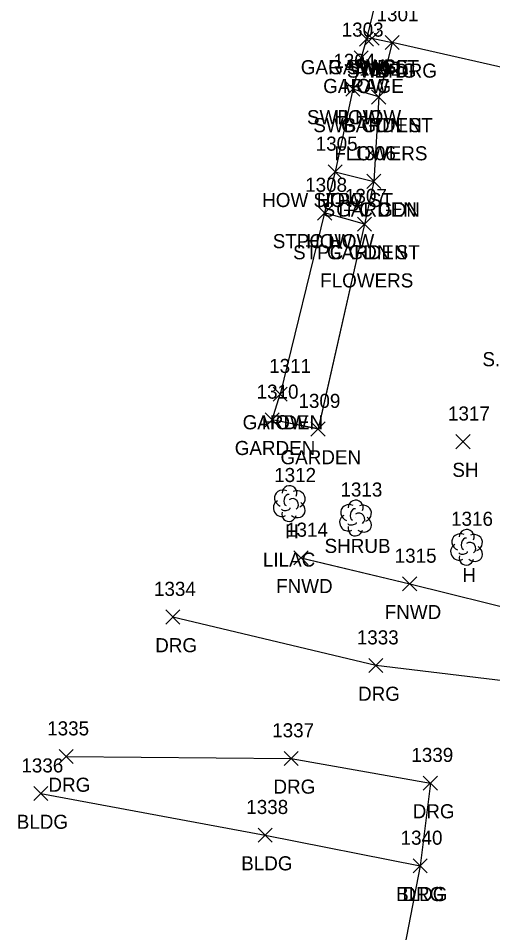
# Model space of a CAD drawing. Extents: x 1554668 to 1563881, y 831386 to 834374.
# Drawn here: x 1561730.2 to 1561797.6, y 833477.7 to 833607.6 of the extents above; entities that cross this region are included whole.
import ezdxf

# ---------------------------------------------------------------- set-up
doc = ezdxf.new("R2010")
doc.units = 0
for name, color, linetype in [('L_A', 7, 'Continuous'), ('L_C', 7, 'Continuous'), ('L_I', 7, 'Continuous'), ('L_TIC', 7, 'Continuous'), ('LAPB', 7, 'Continuous'), ('LBC', 7, 'Continuous'), ('LBF', 7, 'Continuous'), ('LFNC', 7, 'Continuous'), ('LSH', 7, 'Continuous'), ('LTD', 7, 'Continuous'), ('R_A', 7, 'Continuous'), ('R_C', 7, 'Continuous'), ('R_I', 7, 'Continuous'), ('R_TIC', 7, 'Continuous'), ('RDG', 7, 'Continuous'), ('RSW', 7, 'Continuous')]:
    doc.layers.add(name, color=color, linetype=linetype)

msp = doc.modelspace()

# ---------------------------------------------------------------- linework, layer by layer
at = {"layer": 'L_TIC'}
for points in [[(1561778.65, 833603.62), (1561780.65, 833605.62)], [(1561780.65, 833603.62), (1561778.65, 833605.62)], [(1561777.91, 833600.95), (1561779.91, 833602.95)], [(1561779.91, 833600.95), (1561777.91, 833602.95)], [(1561777.91, 833600.95), (1561779.91, 833602.95)], [(1561779.91, 833600.95), (1561777.91, 833602.95)], [(1561776.73, 833596.52), (1561778.73, 833598.52)], [(1561778.73, 833596.52), (1561776.73, 833598.52)], [(1561780.39, 833595.39), (1561782.39, 833597.39)], [(1561782.39, 833595.39), (1561780.39, 833597.39)], [(1561774.22, 833584.76), (1561776.22, 833586.76)], [(1561776.22, 833584.76), (1561774.22, 833586.76)], [(1561774.22, 833584.76), (1561776.22, 833586.76)], [(1561776.22, 833584.76), (1561774.22, 833586.76)], [(1561779.69, 833583.41), (1561781.69, 833585.41)], [(1561781.69, 833583.41), (1561779.69, 833585.41)], [(1561779.69, 833583.41), (1561781.69, 833585.41)], [(1561781.69, 833583.41), (1561779.69, 833585.41)], [(1561772.72, 833578.92), (1561774.72, 833580.92)], [(1561774.72, 833578.92), (1561772.72, 833580.92)], [(1561772.72, 833578.92), (1561774.72, 833580.92)], [(1561774.72, 833578.92), (1561772.72, 833580.92)], [(1561778.38, 833577.34), (1561780.38, 833579.34)], [(1561780.38, 833577.34), (1561778.38, 833579.34)], [(1561778.38, 833577.34), (1561780.38, 833579.34)], [(1561780.38, 833577.34), (1561778.38, 833579.34)], [(1561766.4, 833553.2), (1561768.4, 833555.2)], [(1561768.4, 833553.2), (1561766.4, 833555.2)], [(1561766.4, 833553.2), (1561768.4, 833555.2)], [(1561768.4, 833553.2), (1561766.4, 833555.2)], [(1561765.28, 833549.55), (1561767.28, 833551.55)], [(1561767.28, 833549.55), (1561765.28, 833551.55)], [(1561771.78, 833548.24), (1561773.78, 833550.24)], [(1561773.78, 833548.24), (1561771.78, 833550.24)], [(1561792.36, 833546.45), (1561794.36, 833548.45)], [(1561794.36, 833546.45), (1561792.36, 833548.45)], [(1561769.36, 833529.95), (1561771.36, 833531.95)], [(1561771.36, 833529.95), (1561769.36, 833531.95)], [(1561784.79, 833526.26), (1561786.79, 833528.26)], [(1561786.79, 833526.26), (1561784.79, 833528.26)], [(1561732.41, 833496.48), (1561734.41, 833498.48)], [(1561734.41, 833496.48), (1561732.41, 833498.48)], [(1561764.28, 833490.58), (1561766.28, 833492.58)], [(1561766.28, 833490.58), (1561764.28, 833492.58)], [(1561786.28, 833486.22), (1561788.28, 833488.22)], [(1561788.28, 833486.22), (1561786.28, 833488.22)]]:
    msp.add_lwpolyline(points, dxfattribs=at)
at = {"layer": 'LAPB'}
for points in [[(1561781.4, 833596.4), (1561780.69, 833584.41)], [(1561781.4, 833596.4), (1561780.69, 833584.41)], [(1561781.4, 833596.4), (1561780.69, 833584.41)], [(1561781.39, 833596.39), (1561780.69, 833584.41)], [(1561779.38, 833578.34), (1561772.78, 833549.25), (1561766.28, 833550.55), (1561767.4, 833554.2)], [(1561779.38, 833578.34), (1561772.78, 833549.25), (1561766.28, 833550.55), (1561767.4, 833554.2)], [(1561779.38, 833578.34), (1561772.78, 833549.25), (1561766.28, 833550.55), (1561767.4, 833554.2)], [(1561779.38, 833578.34), (1561772.78, 833549.24), (1561766.28, 833550.55), (1561767.4, 833554.2)]]:
    msp.add_lwpolyline(points, dxfattribs=at)
at = {"layer": 'LBC'}
for points in [[(1561775.93, 833628.74), (1561784.98, 833626.52), (1561779.65, 833604.62), (1561778.91, 833601.95)], [(1561775.94, 833628.74), (1561784.98, 833626.52), (1561779.64, 833604.62), (1561778.91, 833601.95)], [(1561775.94, 833628.74), (1561784.98, 833626.52), (1561779.64, 833604.62), (1561778.91, 833601.95)], [(1561775.94, 833628.74), (1561784.98, 833626.52), (1561779.64, 833604.62), (1561778.91, 833601.95)], [(1561778.91, 833601.95), (1561777.73, 833597.52), (1561775.22, 833585.76), (1561773.72, 833579.93), (1561767.4, 833554.2)], [(1561778.91, 833601.95), (1561777.73, 833597.52), (1561775.22, 833585.76), (1561773.72, 833579.93), (1561767.4, 833554.2)], [(1561778.91, 833601.95), (1561777.73, 833597.52), (1561775.22, 833585.76), (1561773.72, 833579.93), (1561767.4, 833554.2)], [(1561778.91, 833601.95), (1561777.73, 833597.52), (1561775.22, 833585.76), (1561773.72, 833579.92), (1561767.4, 833554.2)], [(1561733.41, 833497.48), (1561765.28, 833491.57), (1561787.28, 833487.22), (1561781.53, 833457.35), (1561749.85, 833463.33), (1561748.25, 833455.73)], [(1561733.41, 833497.48), (1561765.28, 833491.57), (1561787.28, 833487.22), (1561781.53, 833457.35), (1561749.85, 833463.33), (1561748.25, 833455.73)], [(1561733.41, 833497.48), (1561765.28, 833491.57), (1561787.28, 833487.22), (1561781.53, 833457.35), (1561749.85, 833463.33), (1561748.25, 833455.73)], [(1561733.41, 833497.48), (1561765.28, 833491.58), (1561787.28, 833487.22), (1561781.53, 833457.36), (1561749.86, 833463.33), (1561748.25, 833455.73)]]:
    msp.add_lwpolyline(points, dxfattribs=at)
at = {"layer": 'LBF'}
for points in [[(1561775.22, 833585.76), (1561780.69, 833584.41), (1561779.38, 833578.34), (1561773.72, 833579.93)], [(1561775.22, 833585.76), (1561780.69, 833584.41), (1561779.38, 833578.34), (1561773.72, 833579.93)], [(1561775.22, 833585.76), (1561780.69, 833584.41), (1561779.38, 833578.34), (1561773.72, 833579.93)], [(1561775.22, 833585.76), (1561780.69, 833584.41), (1561779.38, 833578.34), (1561773.72, 833579.92)]]:
    msp.add_lwpolyline(points, dxfattribs=at)
at = {"layer": 'LFNC'}
for points in [[(1561770.36, 833530.95), (1561785.79, 833527.26), (1561802.61, 833523.11)], [(1561770.37, 833530.95), (1561785.79, 833527.25), (1561802.61, 833523.11)], [(1561770.37, 833530.95), (1561785.79, 833527.25), (1561802.61, 833523.11)], [(1561770.37, 833530.95), (1561785.79, 833527.25), (1561802.61, 833523.11)]]:
    msp.add_lwpolyline(points, dxfattribs=at)
at = {"layer": 'LSH'}
msp.add_line((1561778.08, 833536.65), (1561778.08, 833536.65), dxfattribs=at)
msp.add_line((1561778.08, 833536.65), (1561778.08, 833536.65), dxfattribs=at)
msp.add_arc((1561778.13, 833538.09), 1.05, 335.5272, 180.9563, dxfattribs=at)
for centre, major_axis, ratio, start_param, end_param in [((1561777.29, 833537.32), (1.21, -0.51), 0.895232, 1.570796, 4.712389), ((1561777.88, 833537.11), (-0.208, -0.792), 0.645439, 3.141593, 6.283185), ((1561779.13, 833537.24), (-1.14, -0.48), 0.949671, 1.570796, 4.712389), ((1561777, 833535.94), (0.58, -1.04), 0.959034, 3.141593, 6.283185), ((1561778.58, 833536.48), (-0.5, 0.667), 0.989748, 3.141593, 6.283185), ((1561779.08, 833535.82), (-1.09, 0.79), 0.841452, 1.570796, 4.712389), ((1561778.08, 833535.15), (0.26, 1.06), 0.942809, 1.570796, 4.712389), ((1561777.63, 833535.9), (-0.625, -0.083), 0.423636, 0, 3.141593)]:
    msp.add_ellipse(centre, major_axis=major_axis, ratio=ratio, start_param=start_param, end_param=end_param, dxfattribs=at)
at = {"layer": 'LTD'}
for p, q in [((1561768.67, 833538.71), (1561768.67, 833538.71)), ((1561768.67, 833538.71), (1561768.67, 833538.71)), ((1561793.85, 833532.5), (1561793.85, 833532.5)), ((1561793.85, 833532.5), (1561793.85, 833532.5))]:
    msp.add_line(p, q, dxfattribs=at)
for centre in [(1561768.72, 833540.15), (1561793.89, 833533.93)]:
    msp.add_arc(centre, 1.05, 335.5272, 180.9563, dxfattribs=at)
for centre, major_axis, ratio, start_param, end_param in [((1561767.88, 833539.38), (1.21, -0.51), 0.895232, 1.570796, 4.712389), ((1561769.72, 833539.29), (-1.14, -0.48), 0.949671, 1.570796, 4.712389), ((1561767.59, 833538), (0.58, -1.04), 0.959034, 3.141593, 6.283185), ((1561768.47, 833539.17), (-0.208, -0.792), 0.645439, 3.141593, 6.283185), ((1561769.17, 833538.54), (-0.5, 0.667), 0.989748, 3.141593, 6.283185), ((1561768.22, 833537.96), (-0.625, -0.083), 0.423636, 0, 3.141593), ((1561769.67, 833537.88), (-1.09, 0.79), 0.841452, 1.570796, 4.712389), ((1561768.67, 833537.21), (0.26, 1.06), 0.942809, 1.570796, 4.712389), ((1561793.06, 833533.16), (1.21, -0.51), 0.895232, 1.570796, 4.712389), ((1561793.64, 833532.95), (-0.208, -0.792), 0.645439, 3.141593, 6.283185), ((1561794.89, 833533.08), (-1.14, -0.48), 0.949671, 1.570796, 4.712389), ((1561792.76, 833531.79), (0.58, -1.04), 0.959034, 3.141593, 6.283185), ((1561794.35, 833532.33), (-0.5, 0.667), 0.989748, 3.141593, 6.283185), ((1561794.85, 833531.66), (-1.09, 0.79), 0.841452, 1.570796, 4.712389), ((1561793.85, 833531), (0.26, 1.06), 0.942809, 1.570796, 4.712389), ((1561793.39, 833531.75), (-0.625, -0.083), 0.423636, 0, 3.141593)]:
    msp.add_ellipse(centre, major_axis=major_axis, ratio=ratio, start_param=start_param, end_param=end_param, dxfattribs=at)
at = {"layer": 'R_TIC'}
for points in [[(1561778.65, 833603.62), (1561780.65, 833605.62)], [(1561780.65, 833603.62), (1561778.65, 833605.62)], [(1561779.44, 833603.74), (1561781.44, 833605.74)], [(1561781.44, 833603.74), (1561779.44, 833605.74)], [(1561782.3, 833603.13), (1561784.3, 833605.13)], [(1561784.3, 833603.13), (1561782.3, 833605.13)], [(1561782.3, 833603.13), (1561784.3, 833605.13)], [(1561784.3, 833603.13), (1561782.3, 833605.13)], [(1561776.73, 833596.52), (1561778.73, 833598.52)], [(1561778.73, 833596.52), (1561776.73, 833598.52)], [(1561780.39, 833595.39), (1561782.39, 833597.39)], [(1561782.39, 833595.39), (1561780.39, 833597.39)], [(1561751.17, 833521.55), (1561753.17, 833523.55)], [(1561753.17, 833521.55), (1561751.17, 833523.55)], [(1561779.97, 833514.66), (1561781.97, 833516.66)], [(1561781.97, 833514.66), (1561779.97, 833516.66)], [(1561736.02, 833501.74), (1561738.02, 833503.74)], [(1561738.02, 833501.74), (1561736.02, 833503.74)], [(1561767.96, 833501.47), (1561769.96, 833503.47)], [(1561769.96, 833501.47), (1561767.96, 833503.47)], [(1561787.73, 833497.97), (1561789.73, 833499.97)], [(1561789.73, 833497.97), (1561787.73, 833499.97)], [(1561786.28, 833486.22), (1561788.28, 833488.22)], [(1561788.28, 833486.22), (1561786.28, 833488.22)]]:
    msp.add_lwpolyline(points, dxfattribs=at)
at = {"layer": 'RDG'}
for points in [[(1561835.26, 833593.72), (1561832.67, 833594.78), (1561830.02, 833595.58), (1561804.56, 833599.28), (1561783.3, 833604.13)], [(1561835.26, 833593.72), (1561832.67, 833594.78), (1561830.02, 833595.58), (1561804.56, 833599.28), (1561783.3, 833604.13)], [(1561835.26, 833593.72), (1561832.67, 833594.78), (1561830.02, 833595.58), (1561804.56, 833599.28), (1561783.3, 833604.13)], [(1561835.26, 833593.71), (1561832.67, 833594.77), (1561830.02, 833595.58), (1561804.57, 833599.28), (1561783.3, 833604.13)], [(1561819.69, 833511.8), (1561805.72, 833512.69), (1561780.97, 833515.66), (1561752.17, 833522.55)], [(1561819.69, 833511.8), (1561805.72, 833512.69), (1561780.97, 833515.66), (1561752.17, 833522.55)], [(1561819.69, 833511.8), (1561805.72, 833512.69), (1561780.97, 833515.66), (1561752.17, 833522.55)], [(1561819.68, 833511.8), (1561805.72, 833512.69), (1561780.97, 833515.66), (1561752.17, 833522.55)], [(1561737.02, 833502.74), (1561768.97, 833502.47), (1561788.73, 833498.97), (1561787.28, 833487.22)], [(1561737.02, 833502.74), (1561768.97, 833502.47), (1561788.73, 833498.97), (1561787.28, 833487.22)], [(1561737.02, 833502.74), (1561768.97, 833502.47), (1561788.73, 833498.97), (1561787.28, 833487.22)], [(1561737.02, 833502.74), (1561768.96, 833502.47), (1561788.73, 833498.97), (1561787.28, 833487.22)]]:
    msp.add_lwpolyline(points, dxfattribs=at)
at = {"layer": 'RSW'}
for points in [[(1561779.64, 833604.62), (1561780.44, 833604.74), (1561783.3, 833604.13), (1561781.4, 833596.4), (1561777.73, 833597.52)], [(1561779.64, 833604.62), (1561780.44, 833604.74), (1561783.3, 833604.13), (1561781.4, 833596.4), (1561777.73, 833597.52)], [(1561779.64, 833604.62), (1561780.44, 833604.74), (1561783.3, 833604.13), (1561781.4, 833596.4), (1561777.73, 833597.52)], [(1561779.65, 833604.62), (1561780.44, 833604.74), (1561783.3, 833604.13), (1561781.39, 833596.39), (1561777.73, 833597.52)]]:
    msp.add_lwpolyline(points, dxfattribs=at)

# ---------------------------------------------------------------- texts
at = {"layer": 'L_A'}
for s, p in [('GARAGE', (1561774.24, 833599.62)), ('GARAGE', (1561773.51, 833596.95)), ('HOW', (1561776.29, 833596.95)), ('HOW', (1561775.11, 833592.52)), ('GARDEN', (1561776.06, 833591.39)), ('HOW STPC ST', (1561764.85, 833580.76)), ('HOW', (1561772.61, 833580.76)), ('STPC GDN', (1561773.43, 833579.41)), ('GARDEN', (1561775.36, 833579.41)), ('STPC HOW', (1561766.35, 833574.92)), ('HOW', (1561771.11, 833574.92)), ('STPC GDN ST', (1561769.24, 833573.34)), ('GARDEN', (1561774.05, 833573.34)), ('GARDEN', (1561762.07, 833549.2)), ('HOW', (1561764.78, 833549.2)), ('GARDEN', (1561760.95, 833545.55)), ('GARDEN', (1561767.45, 833544.24)), ('SH', (1561791.85, 833542.45)), ('H', (1561768.11, 833533.71)), ('SHRUB', (1561773.71, 833531.65)), ('H', (1561793.28, 833527.5)), ('FNWD', (1561766.83, 833525.95)), ('FNWD', (1561782.25, 833522.26)), ('BLDG', (1561730, 833492.48)), ('BLDG', (1561761.87, 833486.58)), ('BLDG', (1561783.87, 833482.22))]:
    msp.add_text(s, height=2, dxfattribs=at).set_placement(p)
at = {"layer": 'L_C'}
for s, p in [('FLOWERS', (1561773.08, 833569.34)), ('S.OAK', (1561796.12, 833558.16)), ('LILAC', (1561764.95, 833529.71))]:
    msp.add_text(s, height=2, dxfattribs=at).set_placement(p)
at = {"layer": 'L_I'}
for s, p in [('1303', (1561776.14, 833604.95)), ('1303', (1561776.14, 833604.95)), ('1304', (1561774.96, 833600.52)), ('1302', (1561778.62, 833599.39)), ('1305', (1561772.45, 833588.76)), ('1305', (1561772.45, 833588.76)), ('1306', (1561777.87, 833587.41)), ('1306', (1561777.87, 833587.41)), ('1308', (1561770.95, 833582.92)), ('1308', (1561770.95, 833582.92)), ('1307', (1561776.6, 833581.34)), ('1307', (1561776.6, 833581.34)), ('1311', (1561765.84, 833557.2)), ('1311', (1561765.84, 833557.2)), ('1310', (1561764.06, 833553.55)), ('1309', (1561770, 833552.24)), ('1317', (1561791.23, 833550.45)), ('1312', (1561766.55, 833541.71)), ('1313', (1561775.96, 833539.65)), ('1316', (1561791.67, 833535.5)), ('1314', (1561768.24, 833533.95)), ('1315', (1561783.66, 833530.26)), ('1336', (1561730.66, 833500.48)), ('1338', (1561762.59, 833494.58)), ('1340', (1561784.5, 833490.22))]:
    msp.add_text(s, height=2, dxfattribs=at).set_placement(p)
at = {"layer": 'R_A'}
for s, p in [('GAR SWB ST', (1561770.33, 833599.62)), ('SWB', (1561777.8, 833599.74)), ('SWB DRG', (1561776.88, 833599.13)), ('DRG', (1561780.79, 833599.13)), ('SWB HOW', (1561771.21, 833592.52)), ('SWB GDN ST', (1561772.11, 833591.39)), ('DRG', (1561749.66, 833517.55)), ('DRG', (1561778.46, 833510.66)), ('DRG', (1561734.5, 833497.74)), ('DRG', (1561766.45, 833497.47)), ('DRG', (1561786.22, 833493.97)), ('DRG', (1561784.76, 833482.22))]:
    msp.add_text(s, height=2, dxfattribs=at).set_placement(p)
at = {"layer": 'R_C'}
msp.add_text('FLOWERS', height=2, dxfattribs=at).set_placement((1561775.09, 833587.39))
at = {"layer": 'R_I'}
for s, p in [('1301', (1561781.09, 833607.13)), ('1301', (1561781.09, 833607.13)), ('1304', (1561774.96, 833600.52)), ('1302', (1561778.62, 833599.39)), ('1334', (1561749.48, 833525.55)), ('1333', (1561778.28, 833518.66)), ('1335', (1561734.32, 833505.74)), ('1337', (1561766.27, 833505.47)), ('1339', (1561786.03, 833501.97)), ('1340', (1561784.5, 833490.22))]:
    msp.add_text(s, height=2, dxfattribs=at).set_placement(p)

doc.saveas('drawing.dxf')
